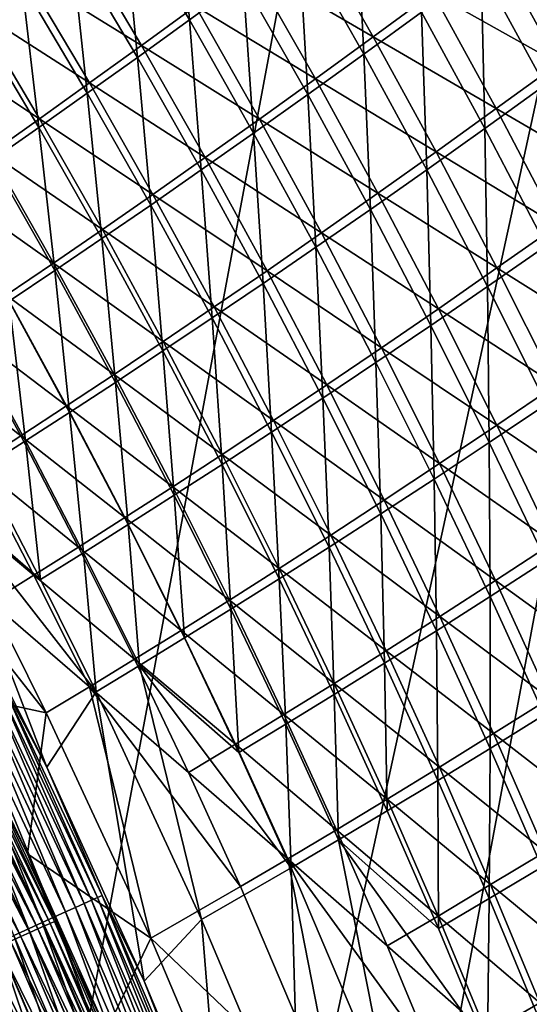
# Model space of a CAD drawing. Header units: metres. Extents: x -1 to 1402, y -1402 to 1.
# Tile 402 of 444: x 1229 to 1257, y -341 to -287. Entities that reach past the tile are written whole.
import ezdxf

# ---------------------------------------------------------------- set-up
doc = ezdxf.new("R2010")
doc.units = ezdxf.units.M

msp = doc.modelspace()

# ---------------------------------------------------------------- linework, layer by layer
at = {"layer": 'None0'}
for points in [[(1237.819336, -278.995941, -200.018143), (1238.529663, -287.330719, -227.972229), (1234.887207, -281.182037, -227.969025)], [(1238.529663, -287.330719, -227.972229), (1237.819336, -278.995941, -200.018143), (1241.483398, -285.179718, -200.021164)], [(1247.688843, -280.589996, -144.179916), (1248.109741, -289.217896, -172.092575), (1244.536011, -282.933563, -172.089645)], [(1247.688843, -280.589996, -144.179916), (1251.285522, -286.908936, -144.182495), (1248.109741, -289.217896, -172.092575)], [(1234.887207, -281.182037, -227.969025), (1235.67334, -289.388885, -255.940521), (1232.052124, -283.275177, -255.937256)], [(1234.887207, -281.182037, -227.969025), (1238.529663, -287.330719, -227.972229), (1235.67334, -289.388885, -255.940521)], [(1241.912109, -284.336975, -171.667236), (1248.634888, -288.254761, -143.747116), (1245.066895, -281.993011, -143.744049)], [(1245.066895, -281.993011, -143.744049), (1248.634888, -288.254761, -143.747116), (1251.915771, -285.845367, -115.848534)], [(1258.071167, -290.916046, -116.29966), (1254.564087, -284.499451, -116.297417), (1257.946045, -281.987244, -88.444565)], [(1229.454102, -284.736572, -255.551987), (1235.902832, -288.735718, -227.575439), (1232.290405, -282.642426, -227.571655)], [(1232.290405, -282.642426, -227.571655), (1235.902832, -288.735718, -227.575439), (1238.85791, -286.583801, -199.611725)], [(1232.052124, -283.275177, -255.937256), (1232.91333, -291.356506, -283.923462), (1229.312744, -285.277344, -283.920227)], [(1232.052124, -283.275177, -255.937256), (1235.67334, -289.388885, -255.940521), (1232.91333, -291.356506, -283.923462)], [(1244.536011, -282.933563, -172.089645), (1245.035156, -291.428864, -200.024384), (1241.483398, -285.179718, -200.021164)], [(1244.536011, -282.933563, -172.089645), (1248.109741, -289.217896, -172.092575), (1245.035156, -291.428864, -200.024384)], [(1258.805664, -289.724304, -87.984688), (1255.300293, -283.334076, -87.98288), (1251.915771, -285.845367, -115.848534)], [(1262.322754, -287.140106, -60.155003), (1255.300293, -283.334076, -87.98288), (1258.805664, -289.724304, -87.984688)], [(1245.457153, -290.564117, -171.670731), (1241.912109, -284.336975, -171.667236), (1238.85791, -286.583801, -199.611725)], [(1248.634888, -288.254761, -143.747116), (1241.912109, -284.336975, -171.667236), (1245.457153, -290.564117, -171.670731)], [(1254.768677, -293.291565, -144.185211), (1251.285522, -286.908936, -144.182495), (1254.564087, -284.499451, -116.297417)], [(1254.768677, -293.291565, -144.185211), (1254.564087, -284.499451, -116.297417), (1258.071167, -290.916046, -116.29966)], [(1233.04541, -290.794922, -255.555817), (1229.454102, -284.736572, -255.551987), (1226.713745, -286.739746, -283.546234)], [(1235.902832, -288.735718, -227.575439), (1229.454102, -284.736572, -255.551987), (1233.04541, -290.794922, -255.555817)], [(1230.248169, -293.235931, -311.917023), (1226.668213, -287.190521, -311.91394), (1229.312744, -285.277344, -283.920227)], [(1229.312744, -285.277344, -283.920227), (1232.91333, -291.356506, -283.923462), (1230.248169, -293.235931, -311.917023)], [(1242.060181, -293.544525, -227.975616), (1238.529663, -287.330719, -227.972229), (1241.483398, -285.179718, -200.021164)], [(1241.483398, -285.179718, -200.021164), (1245.035156, -291.428864, -200.024384), (1242.060181, -293.544525, -227.975616)], [(1248.634888, -288.254761, -143.747116), (1255.395386, -292.20282, -115.851189), (1251.915771, -285.845367, -115.848534)], [(1251.915771, -285.845367, -115.848534), (1255.395386, -292.20282, -115.851189), (1258.805664, -289.724304, -87.984688)], [(1235.902832, -288.735718, -227.575439), (1242.380981, -292.775818, -199.61554), (1238.85791, -286.583801, -199.611725)], [(1238.85791, -286.583801, -199.611725), (1242.380981, -292.775818, -199.61554), (1245.457153, -290.564117, -171.670731)], [(1224.068115, -288.653931, -311.551758), (1230.284302, -292.763611, -283.549988), (1226.713745, -286.739746, -283.546234)], [(1227.676636, -295.029449, -339.916931), (1226.668213, -287.190521, -311.91394), (1230.248169, -293.235931, -311.917023)], [(1226.713745, -286.739746, -283.546234), (1230.284302, -292.763611, -283.549988), (1233.04541, -290.794922, -255.555817)], [(1251.285522, -286.908936, -144.182495), (1251.57019, -295.565674, -172.095673), (1248.109741, -289.217896, -172.092575)], [(1254.768677, -293.291565, -144.185211), (1251.57019, -295.565674, -172.095673), (1251.285522, -286.908936, -144.182495)], [(1238.529663, -287.330719, -227.972229), (1239.183472, -295.567474, -255.944), (1235.67334, -289.388885, -255.940521)], [(1239.183472, -295.567474, -255.944), (1238.529663, -287.330719, -227.972229), (1242.060181, -293.544525, -227.975616)], [(1252.090576, -294.578217, -143.750336), (1248.634888, -288.254761, -143.747116), (1245.457153, -290.564117, -171.670731)], [(1255.395386, -292.20282, -115.851189), (1248.634888, -288.254761, -143.747116), (1252.090576, -294.578217, -143.750336)], [(1230.284302, -292.763611, -283.549988), (1224.068115, -288.653931, -311.551758), (1227.618164, -294.644012, -311.555298)], [(1239.404663, -294.892426, -227.579453), (1235.902832, -288.735718, -227.575439), (1233.04541, -290.794922, -255.555817)], [(1242.380981, -292.775818, -199.61554), (1235.902832, -288.735718, -227.575439), (1239.404663, -294.892426, -227.579453)], [(1235.67334, -289.388885, -255.940521), (1236.40332, -297.500336, -283.92688), (1232.91333, -291.356506, -283.923462)], [(1235.67334, -289.388885, -255.940521), (1239.183472, -295.567474, -255.944), (1236.40332, -297.500336, -283.92688)], [(1248.109741, -289.217896, -172.092575), (1248.474121, -297.741272, -200.027771), (1245.035156, -291.428864, -200.024384)], [(1248.109741, -289.217896, -172.092575), (1251.57019, -295.565674, -172.095673), (1248.474121, -297.741272, -200.027771)], [(1258.805664, -289.724304, -87.984688), (1255.395386, -292.20282, -115.851189), (1262.19751, -296.174133, -87.986572)], [(1230.284302, -292.763611, -283.549988), (1236.526733, -296.916443, -255.559875), (1233.04541, -290.794922, -255.555817)], [(1233.04541, -290.794922, -255.555817), (1236.526733, -296.916443, -255.559875), (1239.404663, -294.892426, -227.579453)], [(1242.380981, -292.775818, -199.61554), (1248.890137, -296.852722, -171.674408), (1245.457153, -290.564117, -171.670731)], [(1245.457153, -290.564117, -171.670731), (1248.890137, -296.852722, -171.674408), (1252.090576, -294.578217, -143.750336)], [(1258.137695, -299.735626, -144.188065), (1254.768677, -293.291565, -144.185211), (1258.071167, -290.916046, -116.29966)], [(1232.91333, -291.356506, -283.923462), (1233.718262, -299.345795, -311.920319), (1230.248169, -293.235931, -311.917023)], [(1232.91333, -291.356506, -283.923462), (1236.40332, -297.500336, -283.92688), (1233.718262, -299.345795, -311.920319)], [(1245.035156, -291.428864, -200.024384), (1245.478638, -299.82135, -227.979187), (1242.060181, -293.544525, -227.975616)], [(1245.035156, -291.428864, -200.024384), (1248.474121, -297.741272, -200.027771), (1245.478638, -299.82135, -227.979187)], [(1258.761963, -298.61969, -115.853958), (1255.395386, -292.20282, -115.851189), (1252.090576, -294.578217, -143.750336)], [(1262.19751, -296.174133, -87.986572), (1255.395386, -292.20282, -115.851189), (1258.761963, -298.61969, -115.853958)], [(1233.745605, -298.850403, -283.553955), (1230.284302, -292.763611, -283.549988), (1227.618164, -294.644012, -311.555298)], [(1236.526733, -296.916443, -255.559875), (1230.284302, -292.763611, -283.549988), (1233.745605, -298.850403, -283.553955)], [(1245.79248, -299.029083, -199.619568), (1242.380981, -292.775818, -199.61554), (1239.404663, -294.892426, -227.579453)], [(1248.890137, -296.852722, -171.674408), (1242.380981, -292.775818, -199.61554), (1245.79248, -299.029083, -199.619568)], [(1231.126587, -301.106506, -339.919952), (1227.676636, -295.029449, -339.916931), (1230.248169, -293.235931, -311.917023)], [(1230.248169, -293.235931, -311.917023), (1233.718262, -299.345795, -311.920319), (1231.126587, -301.106506, -339.919952)], [(1242.581909, -301.808868, -255.947647), (1239.183472, -295.567474, -255.944), (1242.060181, -293.544525, -227.975616)], [(1242.060181, -293.544525, -227.975616), (1245.478638, -299.82135, -227.979187), (1242.581909, -301.808868, -255.947647)], [(1254.916992, -301.97467, -172.098923), (1251.57019, -295.565674, -172.095673), (1254.768677, -293.291565, -144.185211)], [(1258.137695, -299.735626, -144.188065), (1254.916992, -301.97467, -172.098923), (1254.768677, -293.291565, -144.185211)], [(1225.045288, -296.438416, -339.569244), (1231.059326, -300.696838, -311.559021), (1227.618164, -294.644012, -311.555298)], [(1227.618164, -294.644012, -311.555298), (1231.059326, -300.696838, -311.559021), (1233.745605, -298.850403, -283.553955)], [(1248.890137, -296.852722, -171.674408), (1255.433472, -300.960907, -143.753723), (1252.090576, -294.578217, -143.750336)], [(1252.090576, -294.578217, -143.750336), (1255.433472, -300.960907, -143.753723), (1258.761963, -298.61969, -115.853958)], [(1228.626953, -302.785156, -367.921539), (1227.676636, -295.029449, -339.916931), (1231.126587, -301.106506, -339.919952)], [(1236.526733, -296.916443, -255.559875), (1242.795532, -301.110138, -227.583679), (1239.404663, -294.892426, -227.579453)], [(1239.404663, -294.892426, -227.579453), (1242.795532, -301.110138, -227.583679), (1245.79248, -299.029083, -199.619568)], [(1239.183472, -295.567474, -255.944), (1239.782227, -303.706787, -283.930481), (1236.40332, -297.500336, -283.92688)], [(1239.782227, -303.706787, -283.930481), (1239.183472, -295.567474, -255.944), (1242.581909, -301.808868, -255.947647)], [(1251.57019, -295.565674, -172.095673), (1251.799927, -304.114685, -200.031311), (1248.474121, -297.741272, -200.027771)], [(1251.57019, -295.565674, -172.095673), (1254.916992, -301.97467, -172.098923), (1251.799927, -304.114685, -200.031311)], [(1231.059326, -300.696838, -311.559021), (1225.045288, -296.438416, -339.569244), (1228.466431, -302.458405, -339.572601)], [(1239.897705, -303.098755, -255.564133), (1236.526733, -296.916443, -255.559875), (1233.745605, -298.850403, -283.553955)], [(1242.795532, -301.110138, -227.583679), (1236.526733, -296.916443, -255.559875), (1239.897705, -303.098755, -255.564133)], [(1252.210815, -303.200378, -171.678253), (1248.890137, -296.852722, -171.674408), (1245.79248, -299.029083, -199.619568)], [(1255.433472, -300.960907, -143.753723), (1248.890137, -296.852722, -171.674408), (1252.210815, -303.200378, -171.678253)], [(1236.40332, -297.500336, -283.92688), (1237.077637, -305.518158, -311.923767), (1233.718262, -299.345795, -311.920319)], [(1236.40332, -297.500336, -283.92688), (1239.782227, -303.706787, -283.930481), (1237.077637, -305.518158, -311.923767)], [(1248.474121, -297.741272, -200.027771), (1248.784302, -306.158997, -227.982941), (1245.478638, -299.82135, -227.979187)], [(1248.474121, -297.741272, -200.027771), (1251.799927, -304.114685, -200.031311), (1248.784302, -306.158997, -227.982941)], [(1231.059326, -300.696838, -311.559021), (1237.096802, -304.997772, -283.558105), (1233.745605, -298.850403, -283.553955)], [(1233.745605, -298.850403, -283.553955), (1237.096802, -304.997772, -283.558105), (1239.897705, -303.098755, -255.564133)], [(1245.79248, -299.029083, -199.619568), (1242.795532, -301.110138, -227.583679), (1249.092041, -305.341156, -199.623779)], [(1252.210815, -303.200378, -171.678253), (1245.79248, -299.029083, -199.619568), (1249.092041, -305.341156, -199.623779)], [(1255.433472, -300.960907, -143.753723), (1262.015259, -305.093536, -115.856857), (1258.761963, -298.61969, -115.853958)], [(1233.718262, -299.345795, -311.920319), (1234.466553, -307.245972, -339.923187), (1231.126587, -301.106506, -339.919952)], [(1233.718262, -299.345795, -311.920319), (1237.077637, -305.518158, -311.923767), (1234.466553, -307.245972, -339.923187)], [(1245.478638, -299.82135, -227.979187), (1245.868286, -308.110931, -255.951477), (1242.581909, -301.808868, -255.947647)], [(1245.478638, -299.82135, -227.979187), (1248.784302, -306.158997, -227.982941), (1245.868286, -308.110931, -255.951477)], [(1254.916992, -301.97467, -172.098923), (1258.137695, -299.735626, -144.188065), (1258.150391, -308.442566, -172.10231)], [(1234.391235, -306.81015, -311.562927), (1231.059326, -300.696838, -311.559021), (1228.466431, -302.458405, -339.572601)], [(1237.096802, -304.997772, -283.558105), (1231.059326, -300.696838, -311.559021), (1234.391235, -306.81015, -311.562927)], [(1231.947266, -308.89325, -367.924469), (1228.626953, -302.785156, -367.921539), (1231.126587, -301.106506, -339.919952)], [(1231.126587, -301.106506, -339.919952), (1234.466553, -307.245972, -339.923187), (1231.947266, -308.89325, -367.924469)], [(1246.075073, -307.386444, -227.588089), (1242.795532, -301.110138, -227.583679), (1239.897705, -303.098755, -255.564133)], [(1249.092041, -305.341156, -199.623779), (1242.795532, -301.110138, -227.583679), (1246.075073, -307.386444, -227.588089)], [(1258.663452, -307.400391, -143.757233), (1255.433472, -300.960907, -143.753723), (1252.210815, -303.200378, -171.678253)], [(1262.015259, -305.093536, -115.856857), (1255.433472, -300.960907, -143.753723), (1258.663452, -307.400391, -143.757233)], [(1243.049561, -309.973785, -283.934265), (1239.782227, -303.706787, -283.930481), (1242.581909, -301.808868, -255.947647)], [(1245.868286, -308.110931, -255.951477), (1243.049561, -309.973785, -283.934265), (1242.581909, -301.808868, -255.947647)], [(1251.799927, -304.114685, -200.031311), (1254.916992, -301.97467, -172.098923), (1255.012695, -310.546814, -200.035034)], [(1255.012695, -310.546814, -200.035034), (1254.916992, -301.97467, -172.098923), (1258.150391, -308.442566, -172.10231)], [(1231.778809, -308.538757, -339.576172), (1228.466431, -302.458405, -339.572601), (1225.964966, -304.137695, -367.592957)], [(1228.626953, -302.785156, -367.921539), (1229.517578, -310.463104, -395.924835), (1226.217773, -304.384491, -395.922241)], [(1234.391235, -306.81015, -311.562927), (1228.466431, -302.458405, -339.572601), (1231.778809, -308.538757, -339.576172)], [(1229.517578, -310.463104, -395.924835), (1228.626953, -302.785156, -367.921539), (1231.947266, -308.89325, -367.924469)], [(1237.096802, -304.997772, -283.558105), (1243.157715, -309.339478, -255.568588), (1239.897705, -303.098755, -255.564133)], [(1239.897705, -303.098755, -255.564133), (1243.157715, -309.339478, -255.568588), (1246.075073, -307.386444, -227.588089)], [(1255.418945, -309.604614, -171.682266), (1252.210815, -303.200378, -171.678253), (1249.092041, -305.341156, -199.623779)], [(1252.210815, -303.200378, -171.678253), (1255.418945, -309.604614, -171.682266), (1258.663452, -307.400391, -143.757233)], [(1239.782227, -303.706787, -283.930481), (1240.326172, -311.750946, -311.927368), (1237.077637, -305.518158, -311.923767)], [(1239.782227, -303.706787, -283.930481), (1243.049561, -309.973785, -283.934265), (1240.326172, -311.750946, -311.927368)], [(1229.257568, -310.186615, -367.596008), (1225.964966, -304.137695, -367.592957), (1223.553223, -305.737457, -395.618835)], [(1231.778809, -308.538757, -339.576172), (1225.964966, -304.137695, -367.592957), (1229.257568, -310.186615, -367.596008)], [(1226.217773, -304.384491, -395.922241), (1229.517578, -310.463104, -395.924835), (1227.175293, -311.958954, -423.927399)], [(1248.784302, -306.158997, -227.982941), (1251.799927, -304.114685, -200.031311), (1251.977539, -312.555176, -227.986877)], [(1251.977539, -312.555176, -227.986877), (1251.799927, -304.114685, -200.031311), (1255.012695, -310.546814, -200.035034)], [(1240.337891, -311.203461, -283.562469), (1237.096802, -304.997772, -283.558105), (1234.391235, -306.81015, -311.562927)], [(1243.157715, -309.339478, -255.568588), (1237.096802, -304.997772, -283.558105), (1240.337891, -311.203461, -283.562469)], [(1237.077637, -305.518158, -311.923767), (1237.696289, -313.445801, -339.926544), (1234.466553, -307.245972, -339.923187)], [(1237.077637, -305.518158, -311.923767), (1240.326172, -311.750946, -311.927368), (1237.696289, -313.445801, -339.926544)], [(1252.279663, -311.709625, -199.628159), (1249.092041, -305.341156, -199.623779), (1246.075073, -307.386444, -227.588089)], [(1255.418945, -309.604614, -171.682266), (1249.092041, -305.341156, -199.623779), (1252.279663, -311.709625, -199.628159)], [(1229.257568, -310.186615, -367.596008), (1223.553223, -305.737457, -395.618835), (1226.825317, -311.756714, -395.621246)], [(1245.868286, -308.110931, -255.951477), (1248.784302, -306.158997, -227.982941), (1249.042603, -314.471344, -255.95549)], [(1249.042603, -314.471344, -255.95549), (1248.784302, -306.158997, -227.982941), (1251.977539, -312.555176, -227.986877)], [(1237.613403, -312.981598, -311.567047), (1234.391235, -306.81015, -311.562927), (1231.778809, -308.538757, -339.576172)], [(1234.466553, -307.245972, -339.923187), (1235.157593, -315.061707, -367.927521), (1231.947266, -308.89325, -367.924469)], [(1240.337891, -311.203461, -283.562469), (1234.391235, -306.81015, -311.562927), (1237.613403, -312.981598, -311.567047)], [(1234.466553, -307.245972, -339.923187), (1237.696289, -313.445801, -339.926544), (1235.157593, -315.061707, -367.927521)], [(1243.157715, -309.339478, -255.568588), (1249.243042, -313.718994, -227.592682), (1246.075073, -307.386444, -227.588089)], [(1246.075073, -307.386444, -227.588089), (1249.243042, -313.718994, -227.592682), (1252.279663, -311.709625, -199.628159)], [(1255.418945, -309.604614, -171.682266), (1261.780518, -313.894196, -143.760895), (1258.663452, -307.400391, -143.757233)], [(1243.049561, -309.973785, -283.934265), (1245.868286, -308.110931, -255.951477), (1246.205566, -316.299011, -283.938232)], [(1246.205566, -316.299011, -283.938232), (1245.868286, -308.110931, -255.951477), (1249.042603, -314.471344, -255.95549)], [(1234.981934, -314.677216, -339.579895), (1231.778809, -308.538757, -339.576172), (1229.257568, -310.186615, -367.596008)], [(1237.613403, -312.981598, -311.567047), (1231.778809, -308.538757, -339.576172), (1234.981934, -314.677216, -339.579895)], [(1255.012695, -310.546814, -200.035034), (1258.150391, -308.442566, -172.10231), (1258.112793, -317.035278, -200.03891)], [(1232.70813, -316.602173, -395.927521), (1229.517578, -310.463104, -395.924835), (1231.947266, -308.89325, -367.924469)], [(1231.947266, -308.89325, -367.924469), (1235.157593, -315.061707, -367.927521), (1232.70813, -316.602173, -395.927521)], [(1246.306763, -315.636261, -255.573242), (1243.157715, -309.339478, -255.568588), (1240.337891, -311.203461, -283.562469)], [(1249.243042, -313.718994, -227.592682), (1243.157715, -309.339478, -255.568588), (1246.306763, -315.636261, -255.573242)], [(1258.514526, -316.063019, -171.686432), (1255.418945, -309.604614, -171.682266), (1252.279663, -311.709625, -199.628159)], [(1261.780518, -313.894196, -143.760895), (1255.418945, -309.604614, -171.682266), (1258.514526, -316.063019, -171.686432)], [(1232.441406, -316.29361, -367.599182), (1229.257568, -310.186615, -367.596008), (1226.825317, -311.756714, -395.621246)], [(1229.517578, -310.463104, -395.924835), (1230.345093, -318.070923, -423.929626), (1227.175293, -311.958954, -423.927399)], [(1234.981934, -314.677216, -339.579895), (1229.257568, -310.186615, -367.596008), (1232.441406, -316.29361, -367.599182)], [(1229.517578, -310.463104, -395.924835), (1232.70813, -316.602173, -395.927521), (1230.345093, -318.070923, -423.929626)], [(1240.326172, -311.750946, -311.927368), (1243.049561, -309.973785, -283.934265), (1243.463989, -318.04187, -311.931183)], [(1243.463989, -318.04187, -311.931183), (1243.049561, -309.973785, -283.934265), (1246.205566, -316.299011, -283.938232)], [(1255.058594, -319.007568, -227.990967), (1251.977539, -312.555176, -227.986877), (1255.012695, -310.546814, -200.035034)], [(1255.012695, -310.546814, -200.035034), (1258.112793, -317.035278, -200.03891), (1255.058594, -319.007568, -227.990967)], [(1243.468384, -317.465057, -283.567017), (1240.337891, -311.203461, -283.562469), (1237.613403, -312.981598, -311.567047)], [(1246.306763, -315.636261, -255.573242), (1240.337891, -311.203461, -283.562469), (1243.468384, -317.465057, -283.567017)], [(1229.989258, -317.834167, -395.623749), (1226.825317, -311.756714, -395.621246), (1224.480103, -313.252014, -423.648132)], [(1227.175293, -311.958954, -423.927399), (1230.345093, -318.070923, -423.929626), (1224.917847, -313.384277, -451.936829)], [(1232.441406, -316.29361, -367.599182), (1226.825317, -311.756714, -395.621246), (1229.989258, -317.834167, -395.623749)], [(1237.696289, -313.445801, -339.926544), (1240.326172, -311.750946, -311.927368), (1240.815674, -319.703735, -339.930084)], [(1240.815674, -319.703735, -339.930084), (1240.326172, -311.750946, -311.927368), (1243.463989, -318.04187, -311.931183)], [(1249.243042, -313.718994, -227.592682), (1255.355103, -318.13208, -199.632721), (1252.279663, -311.709625, -199.628159)], [(1252.279663, -311.709625, -199.628159), (1255.355103, -318.13208, -199.632721), (1258.514526, -316.063019, -171.686432)], [(1249.042603, -314.471344, -255.95549), (1251.977539, -312.555176, -227.986877), (1252.105225, -320.887848, -255.959671)], [(1252.105225, -320.887848, -255.959671), (1251.977539, -312.555176, -227.986877), (1255.058594, -319.007568, -227.990967)], [(1240.725586, -319.208893, -311.57135), (1237.613403, -312.981598, -311.567047), (1234.981934, -314.677216, -339.579895)], [(1243.468384, -317.465057, -283.567017), (1237.613403, -312.981598, -311.567047), (1240.725586, -319.208893, -311.57135)], [(1230.691284, -328.377777, -468.941071), (1223.604248, -314.242706, -468.917175), (1224.917847, -313.384277, -451.936829)], [(1229.989258, -317.834167, -395.623749), (1224.480103, -313.252014, -423.648132), (1227.623413, -319.302155, -423.649811)], [(1224.917847, -313.384277, -451.936829), (1230.345093, -318.070923, -423.929626), (1233.406128, -324.241272, -423.931946)], [(1233.406128, -324.241272, -423.931946), (1230.691284, -328.377777, -468.941071), (1224.917847, -313.384277, -451.936829)], [(1235.157593, -315.061707, -367.927521), (1237.696289, -313.445801, -339.926544), (1238.258301, -321.28833, -367.930725)], [(1238.258301, -321.28833, -367.930725), (1237.696289, -313.445801, -339.926544), (1240.815674, -319.703735, -339.930084)], [(1252.299316, -320.105377, -227.597473), (1249.243042, -313.718994, -227.592682), (1246.306763, -315.636261, -255.573242)], [(1255.355103, -318.13208, -199.632721), (1249.243042, -313.718994, -227.592682), (1252.299316, -320.105377, -227.597473)], [(1223.604248, -314.242706, -468.917175), (1230.691284, -328.377777, -468.941071), (1228.081055, -323.459381, -470.661255)], [(1222.220337, -314.675293, -451.670197), (1225.377319, -324.271973, -468.659485), (1230.658691, -325.408417, -423.651611)], [(1230.658691, -325.408417, -423.651611), (1227.623413, -319.302155, -423.649811), (1222.220337, -314.675293, -451.670197)], [(1238.075806, -320.87149, -339.583771), (1234.981934, -314.677216, -339.579895), (1232.441406, -316.29361, -367.599182)], [(1240.725586, -319.208893, -311.57135), (1234.981934, -314.677216, -339.579895), (1238.075806, -320.87149, -339.583771)], [(1249.250244, -322.680176, -283.942352), (1246.205566, -316.299011, -283.938232), (1249.042603, -314.471344, -255.95549)], [(1249.042603, -314.471344, -255.95549), (1252.105225, -320.887848, -255.959671), (1249.250244, -322.680176, -283.942352)], [(1232.70813, -316.602173, -395.927521), (1235.157593, -315.061707, -367.927521), (1235.789429, -322.799469, -395.930359)], [(1235.789429, -322.799469, -395.930359), (1235.157593, -315.061707, -367.927521), (1238.258301, -321.28833, -367.930725)], [(1249.344604, -321.986786, -255.578064), (1246.306763, -315.636261, -255.573242), (1243.468384, -317.465057, -283.567017)], [(1252.299316, -320.105377, -227.597473), (1246.306763, -315.636261, -255.573242), (1249.344604, -321.986786, -255.578064)], [(1235.516479, -322.456482, -367.602539), (1232.441406, -316.29361, -367.599182), (1229.989258, -317.834167, -395.623749)], [(1238.075806, -320.87149, -339.583771), (1232.441406, -316.29361, -367.599182), (1235.516479, -322.456482, -367.602539)], [(1243.463989, -318.04187, -311.931183), (1246.205566, -316.299011, -283.938232), (1246.490967, -324.388733, -311.93512)], [(1246.490967, -324.388733, -311.93512), (1246.205566, -316.299011, -283.938232), (1249.250244, -322.680176, -283.942352)], [(1255.355103, -318.13208, -199.632721), (1261.497437, -322.573151, -171.690735), (1258.514526, -316.063019, -171.686432)], [(1230.345093, -318.070923, -423.929626), (1232.70813, -316.602173, -395.927521), (1233.406128, -324.241272, -423.931946)], [(1233.406128, -324.241272, -423.931946), (1232.70813, -316.602173, -395.927521), (1235.789429, -322.799469, -395.930359)], [(1246.488403, -323.780243, -283.571716), (1243.468384, -317.465057, -283.567017), (1240.725586, -319.208893, -311.57135)], [(1249.344604, -321.986786, -255.578064), (1243.468384, -317.465057, -283.567017), (1246.488403, -323.780243, -283.571716)], [(1258.112793, -317.035278, -200.03891), (1258.027466, -325.513794, -227.995209), (1255.058594, -319.007568, -227.990967)], [(1233.044922, -323.96759, -395.626373), (1229.989258, -317.834167, -395.623749), (1227.623413, -319.302155, -423.649811)], [(1235.516479, -322.456482, -367.602539), (1229.989258, -317.834167, -395.623749), (1233.044922, -323.96759, -395.626373)], [(1243.824829, -326.017548, -339.933777), (1240.815674, -319.703735, -339.930084), (1243.463989, -318.04187, -311.931183)], [(1243.463989, -318.04187, -311.931183), (1246.490967, -324.388733, -311.93512), (1243.824829, -326.017548, -339.933777)], [(1258.318237, -324.60614, -199.637436), (1255.355103, -318.13208, -199.632721), (1252.299316, -320.105377, -227.597473)], [(1261.497437, -322.573151, -171.690735), (1255.355103, -318.13208, -199.632721), (1258.318237, -324.60614, -199.637436)], [(1255.056274, -327.358063, -255.964005), (1252.105225, -320.887848, -255.959671), (1255.058594, -319.007568, -227.990967)], [(1255.058594, -319.007568, -227.990967), (1258.027466, -325.513794, -227.995209), (1255.056274, -327.358063, -255.964005)], [(1233.044922, -323.96759, -395.626373), (1227.623413, -319.302155, -423.649811), (1230.658691, -325.408417, -423.651611)], [(1243.727783, -325.489746, -311.575806), (1240.725586, -319.208893, -311.57135), (1238.075806, -320.87149, -339.583771)], [(1246.488403, -323.780243, -283.571716), (1240.725586, -319.208893, -311.57135), (1243.727783, -325.489746, -311.575806)], [(1240.815674, -319.703735, -339.930084), (1241.249268, -327.570831, -367.934082), (1238.258301, -321.28833, -367.930725)], [(1241.249268, -327.570831, -367.934082), (1240.815674, -319.703735, -339.930084), (1243.824829, -326.017548, -339.933777)], [(1255.243896, -326.543182, -227.602417), (1252.299316, -320.105377, -227.597473), (1249.344604, -321.986786, -255.578064)], [(1258.318237, -324.60614, -199.637436), (1252.299316, -320.105377, -227.597473), (1255.243896, -326.543182, -227.602417)], [(1241.060059, -327.119293, -339.58783), (1238.075806, -320.87149, -339.583771), (1235.516479, -322.456482, -367.602539)], [(1241.249268, -327.570831, -367.934082), (1235.789429, -322.799469, -395.930359), (1238.258301, -321.28833, -367.930725)], [(1243.727783, -325.489746, -311.575806), (1238.075806, -320.87149, -339.583771), (1241.060059, -327.119293, -339.58783)], [(1252.105225, -320.887848, -255.959671), (1252.18396, -329.115021, -283.946655), (1249.250244, -322.680176, -283.942352)], [(1252.18396, -329.115021, -283.946655), (1252.105225, -320.887848, -255.959671), (1255.056274, -327.358063, -255.964005)], [(1252.27124, -328.388611, -255.583069), (1249.344604, -321.986786, -255.578064), (1246.488403, -323.780243, -283.571716)], [(1255.243896, -326.543182, -227.602417), (1249.344604, -321.986786, -255.578064), (1252.27124, -328.388611, -255.583069)], [(1238.482544, -328.672882, -367.606018), (1235.516479, -322.456482, -367.602539), (1233.044922, -323.96759, -395.626373)], [(1239.202148, -336.74823, -423.93689), (1233.406128, -324.241272, -423.931946), (1235.789429, -322.799469, -395.930359)], [(1241.060059, -327.119293, -339.58783), (1235.516479, -322.456482, -367.602539), (1238.482544, -328.672882, -367.606018)], [(1239.202148, -336.74823, -423.93689), (1235.789429, -322.799469, -395.930359), (1244.130737, -333.906982, -367.937561)], [(1235.789429, -322.799469, -395.930359), (1241.249268, -327.570831, -367.934082), (1244.130737, -333.906982, -367.937561)], [(1249.407471, -330.789154, -311.93924), (1246.490967, -324.388733, -311.93512), (1249.250244, -322.680176, -283.942352)], [(1249.250244, -322.680176, -283.942352), (1252.18396, -329.115021, -283.946655), (1249.407471, -330.789154, -311.93924)], [(1233.471069, -335.546783, -472.411041), (1227.829346, -323.583832, -472.392212), (1228.081055, -323.459381, -470.661255)], [(1228.081055, -323.459381, -470.661255), (1230.691284, -328.377777, -468.941071), (1233.727539, -335.430725, -470.680878)], [(1228.081055, -323.459381, -470.661255), (1233.727539, -335.430725, -470.680878), (1233.471069, -335.546783, -472.411041)], [(1227.111572, -323.938782, -475.81424), (1232.267944, -336.091064, -477.513092), (1226.647339, -324.168304, -477.496704)], [(1227.111572, -323.938782, -475.81424), (1227.505859, -323.743774, -474.111328), (1232.740234, -335.87738, -475.831451)], [(1227.111572, -323.938782, -475.81424), (1232.740234, -335.87738, -475.831451), (1232.267944, -336.091064, -477.513092)], [(1233.141602, -335.695801, -474.129364), (1227.505859, -323.743774, -474.111328), (1227.829346, -323.583832, -472.392212)], [(1227.505859, -323.743774, -474.111328), (1233.141602, -335.695801, -474.129364), (1232.740234, -335.87738, -475.831451)], [(1233.141602, -335.695801, -474.129364), (1227.829346, -323.583832, -472.392212), (1233.471069, -335.546783, -472.411041)], [(1236.405151, -337.780334, -423.655457), (1233.044922, -323.96759, -395.626373), (1230.658691, -325.408417, -423.651611)], [(1241.339478, -334.940613, -367.60965), (1238.482544, -328.672882, -367.606018), (1233.044922, -323.96759, -395.626373)], [(1241.339478, -334.940613, -367.60965), (1233.044922, -323.96759, -395.626373), (1236.405151, -337.780334, -423.655457)], [(1249.397583, -330.146698, -283.57663), (1246.488403, -323.780243, -283.571716), (1243.727783, -325.489746, -311.575806)], [(1252.27124, -328.388611, -255.583069), (1246.488403, -323.780243, -283.571716), (1249.397583, -330.146698, -283.57663)], [(1225.377319, -324.271973, -468.659485), (1229.627686, -333.141022, -468.673492), (1230.658691, -325.408417, -423.651611)], [(1229.627686, -333.141022, -468.673492), (1225.377319, -324.271973, -468.659485), (1225.508179, -324.9617, -470.252228)], [(1231.114258, -336.612946, -480.797577), (1225.513184, -324.729126, -480.782959), (1226.114136, -324.431915, -479.154388)], [(1226.647339, -324.168304, -477.496704), (1231.725586, -336.336395, -479.169891), (1226.114136, -324.431915, -479.154388)], [(1226.114136, -324.431915, -479.154388), (1231.725586, -336.336395, -479.169891), (1231.114258, -336.612946, -480.797577)], [(1226.647339, -324.168304, -477.496704), (1232.267944, -336.091064, -477.513092), (1231.725586, -336.336395, -479.169891)], [(1236.051758, -340.149139, -468.961151), (1230.691284, -328.377777, -468.941071), (1233.406128, -324.241272, -423.931946)], [(1239.202148, -336.74823, -423.93689), (1236.051758, -340.149139, -468.961151), (1233.406128, -324.241272, -423.931946)], [(1246.490967, -324.388733, -311.93512), (1246.723999, -332.384979, -339.937592), (1243.824829, -326.017548, -339.933777)], [(1246.490967, -324.388733, -311.93512), (1249.407471, -330.789154, -311.93924), (1246.723999, -332.384979, -339.937592)], [(1229.688843, -337.257843, -483.948669), (1224.111206, -325.422363, -483.935822), (1224.845093, -325.059479, -482.378143)], [(1230.434937, -336.920288, -482.391876), (1224.845093, -325.059479, -482.378143), (1225.513184, -324.729126, -480.782959)], [(1229.688843, -337.257843, -483.948669), (1224.845093, -325.059479, -482.378143), (1230.434937, -336.920288, -482.391876)], [(1230.876221, -336.967468, -471.864014), (1225.276245, -325.076233, -471.846832), (1224.978149, -325.223419, -473.430511)], [(1231.112549, -336.860687, -470.270142), (1225.508179, -324.9617, -470.252228), (1225.276245, -325.076233, -471.846832)], [(1231.112549, -336.860687, -470.270142), (1225.276245, -325.076233, -471.846832), (1230.876221, -336.967468, -471.864014)], [(1231.112549, -336.860687, -470.270142), (1229.627686, -333.141022, -468.673492), (1225.508179, -324.9617, -470.252228)], [(1230.434937, -336.920288, -482.391876), (1225.513184, -324.729126, -480.782959), (1231.114258, -336.612946, -480.797577)], [(1261.169312, -331.129395, -199.642303), (1258.318237, -324.60614, -199.637436), (1255.243896, -326.543182, -227.602417)], [(1229.767578, -337.468323, -476.564117), (1224.18689, -325.614136, -476.549225), (1223.695679, -325.85675, -478.076324)], [(1228.877686, -337.624786, -485.464874), (1224.111206, -325.422363, -483.935822), (1229.688843, -337.257843, -483.948669)], [(1230.202759, -337.271698, -475.014984), (1224.614746, -325.402893, -474.999298), (1224.18689, -325.614136, -476.549225)], [(1230.202759, -337.271698, -475.014984), (1224.18689, -325.614136, -476.549225), (1229.767578, -337.468323, -476.564117)], [(1230.572632, -337.104584, -473.44696), (1224.978149, -325.223419, -473.430511), (1224.614746, -325.402893, -474.999298)], [(1230.572632, -337.104584, -473.44696), (1224.614746, -325.402893, -474.999298), (1230.202759, -337.271698, -475.014984)], [(1230.876221, -336.967468, -471.864014), (1224.978149, -325.223419, -473.430511), (1230.572632, -337.104584, -473.44696)], [(1230.658691, -325.408417, -423.651611), (1229.627686, -333.141022, -468.673492), (1236.405151, -337.780334, -423.655457)], [(1246.619751, -331.821808, -311.580444), (1243.727783, -325.489746, -311.575806), (1241.060059, -327.119293, -339.58783)], [(1249.397583, -330.146698, -283.57663), (1243.727783, -325.489746, -311.575806), (1246.619751, -331.821808, -311.580444)], [(1258.027466, -325.513794, -227.995209), (1257.895996, -333.8797, -255.968506), (1255.056274, -327.358063, -255.964005)], [(1229.267822, -337.694092, -478.090424), (1223.695679, -325.85675, -478.076324), (1223.141724, -326.13031, -479.576569)], [(1229.267822, -337.694092, -478.090424), (1223.141724, -326.13031, -479.576569), (1228.704468, -337.948578, -479.589874)], [(1229.767578, -337.468323, -476.564117), (1223.695679, -325.85675, -478.076324), (1229.267822, -337.694092, -478.090424)], [(1244.130737, -333.906982, -367.937561), (1241.249268, -327.570831, -367.934082), (1243.824829, -326.017548, -339.933777)], [(1243.824829, -326.017548, -339.933777), (1246.723999, -332.384979, -339.937592), (1244.130737, -333.906982, -367.937561)], [(1258.07666, -333.030121, -227.607529), (1255.243896, -326.543182, -227.602417), (1252.27124, -328.388611, -255.583069)], [(1261.169312, -331.129395, -199.642303), (1255.243896, -326.543182, -227.602417), (1258.07666, -333.030121, -227.607529)], [(1243.934814, -333.418304, -339.592041), (1241.060059, -327.119293, -339.58783), (1238.482544, -328.672882, -367.606018)], [(1246.619751, -331.821808, -311.580444), (1241.060059, -327.119293, -339.58783), (1243.934814, -333.418304, -339.592041)], [(1255.006714, -335.601196, -283.95108), (1252.18396, -329.115021, -283.946655), (1255.056274, -327.358063, -255.964005)], [(1255.056274, -327.358063, -255.964005), (1257.895996, -333.8797, -255.968506), (1255.006714, -335.601196, -283.95108)], [(1230.691284, -328.377777, -468.941071), (1236.051758, -340.149139, -468.961151), (1233.727539, -335.430725, -470.680878)], [(1243.934814, -333.418304, -339.592041), (1238.482544, -328.672882, -367.606018), (1241.339478, -334.940613, -367.60965)], [(1255.08667, -334.839447, -255.588242), (1252.27124, -328.388611, -255.583069), (1249.397583, -330.146698, -283.57663)], [(1258.07666, -333.030121, -227.607529), (1252.27124, -328.388611, -255.583069), (1255.08667, -334.839447, -255.588242)], [(1252.18396, -329.115021, -283.946655), (1252.213623, -337.240906, -311.943481), (1249.407471, -330.789154, -311.93924)], [(1252.213623, -337.240906, -311.943481), (1252.18396, -329.115021, -283.946655), (1255.006714, -335.601196, -283.95108)], [(1252.196045, -336.562103, -283.581665), (1249.397583, -330.146698, -283.57663), (1246.619751, -331.821808, -311.580444)], [(1255.08667, -334.839447, -255.588242), (1249.397583, -330.146698, -283.57663), (1252.196045, -336.562103, -283.581665)], [(1249.407471, -330.789154, -311.93924), (1252.213623, -337.240906, -311.943481), (1246.723999, -332.384979, -339.937592)], [(1249.401489, -338.202789, -311.585205), (1246.619751, -331.821808, -311.580444), (1243.934814, -333.418304, -339.592041)], [(1252.196045, -336.562103, -283.581665), (1246.619751, -331.821808, -311.580444), (1249.401489, -338.202789, -311.585205)], [(1244.130737, -333.906982, -367.937561), (1246.723999, -332.384979, -339.937592), (1249.565674, -346.731201, -367.944855)], [(1249.565674, -346.731201, -367.944855), (1246.723999, -332.384979, -339.937592), (1254.909424, -343.741699, -311.947876)], [(1246.723999, -332.384979, -339.937592), (1252.213623, -337.240906, -311.943481), (1254.909424, -343.741699, -311.947876)], [(1229.627686, -333.141022, -468.673492), (1233.969604, -342.858643, -468.688812), (1236.405151, -337.780334, -423.655457)], [(1233.969604, -342.858643, -468.688812), (1229.627686, -333.141022, -468.673492), (1231.112549, -336.860687, -470.270142)], [(1260.797852, -339.563812, -227.612778), (1258.07666, -333.030121, -227.607529), (1255.08667, -334.839447, -255.588242)], [(1246.725708, -347.620911, -367.617249), (1243.934814, -333.418304, -339.592041), (1241.339478, -334.940613, -367.60965)], [(1249.401489, -338.202789, -311.585205), (1243.934814, -333.418304, -339.592041), (1252.07312, -344.630463, -311.590149)], [(1243.934814, -333.418304, -339.592041), (1246.725708, -347.620911, -367.617249), (1252.07312, -344.630463, -311.590149)], [(1239.202148, -336.74823, -423.93689), (1244.130737, -333.906982, -367.937561), (1244.564209, -349.461853, -423.942169)], [(1244.564209, -349.461853, -423.942169), (1244.130737, -333.906982, -367.937561), (1249.565674, -346.731201, -367.944855)], [(1257.895996, -333.8797, -255.968506), (1257.718872, -342.136414, -283.955688), (1255.006714, -335.601196, -283.95108)], [(1257.790894, -341.337036, -255.593552), (1255.08667, -334.839447, -255.588242), (1252.196045, -336.562103, -283.581665)], [(1257.790894, -341.337036, -255.593552), (1260.797852, -339.563812, -227.612778), (1255.08667, -334.839447, -255.588242)], [(1246.725708, -347.620911, -367.617249), (1241.339478, -334.940613, -367.60965), (1236.405151, -337.780334, -423.655457)], [(1232.740234, -335.87738, -475.831451), (1237.47937, -348.197174, -477.529572), (1232.267944, -336.091064, -477.513092)], [(1232.740234, -335.87738, -475.831451), (1233.141602, -335.695801, -474.129364), (1237.959229, -347.99939, -475.848816)], [(1232.740234, -335.87738, -475.831451), (1237.959229, -347.99939, -475.848816), (1237.47937, -348.197174, -477.529572)], [(1238.367065, -347.831268, -474.147552), (1233.141602, -335.695801, -474.129364), (1233.471069, -335.546783, -472.411041)], [(1237.959229, -347.99939, -475.848816), (1233.141602, -335.695801, -474.129364), (1238.367065, -347.831268, -474.147552)], [(1233.727539, -335.430725, -470.680878), (1238.701904, -347.693207, -472.430084), (1233.471069, -335.546783, -472.411041)], [(1233.471069, -335.546783, -472.411041), (1238.701904, -347.693207, -472.430084), (1238.367065, -347.831268, -474.147552)], [(1233.727539, -335.430725, -470.680878), (1236.051758, -340.149139, -468.961151), (1238.962891, -347.585632, -470.700714)], [(1238.701904, -347.693207, -472.430084), (1233.727539, -335.430725, -470.680878), (1238.962891, -347.585632, -470.700714)], [(1254.909424, -343.741699, -311.947876), (1252.213623, -337.240906, -311.943481), (1255.006714, -335.601196, -283.95108)], [(1255.006714, -335.601196, -283.95108), (1257.718872, -342.136414, -283.955688), (1254.909424, -343.741699, -311.947876)], [(1231.725586, -336.336395, -479.169891), (1236.307983, -348.680084, -480.812256), (1231.114258, -336.612946, -480.797577)], [(1232.267944, -336.091064, -477.513092), (1236.928589, -348.424225, -479.185486), (1231.725586, -336.336395, -479.169891)], [(1231.725586, -336.336395, -479.169891), (1236.928589, -348.424225, -479.185486), (1236.307983, -348.680084, -480.812256)], [(1232.267944, -336.091064, -477.513092), (1237.47937, -348.197174, -477.529572), (1236.928589, -348.424225, -479.185486)], [(1234.860962, -349.276611, -483.961517), (1229.688843, -337.257843, -483.948669), (1230.434937, -336.920288, -482.391876)], [(1235.618286, -348.964386, -482.40564), (1230.434937, -336.920288, -482.391876), (1231.114258, -336.612946, -480.797577)], [(1234.860962, -349.276611, -483.961517), (1230.434937, -336.920288, -482.391876), (1235.618286, -348.964386, -482.40564)], [(1236.067749, -349.041626, -471.881378), (1230.876221, -336.967468, -471.864014), (1230.572632, -337.104584, -473.44696)], [(1236.308228, -348.942657, -470.288208), (1231.112549, -336.860687, -470.270142), (1230.876221, -336.967468, -471.864014)], [(1236.308228, -348.942657, -470.288208), (1230.876221, -336.967468, -471.864014), (1236.067749, -349.041626, -471.881378)], [(1236.308228, -348.942657, -470.288208), (1233.969604, -342.858643, -468.688812), (1231.112549, -336.860687, -470.270142)], [(1231.114258, -336.612946, -480.797577), (1236.307983, -348.680084, -480.812256), (1235.618286, -348.964386, -482.40564)], [(1240.288696, -350.262207, -468.978302), (1236.051758, -340.149139, -468.961151), (1239.202148, -336.74823, -423.93689)], [(1244.564209, -349.461853, -423.942169), (1240.288696, -350.262207, -468.978302), (1239.202148, -336.74823, -423.93689)], [(1254.883911, -343.0242, -283.586884), (1252.196045, -336.562103, -283.581665), (1249.401489, -338.202789, -311.585205)], [(1257.790894, -341.337036, -255.593552), (1252.196045, -336.562103, -283.581665), (1254.883911, -343.0242, -283.586884)], [(1234.03772, -349.615967, -485.476837), (1228.877686, -337.624786, -485.464874), (1229.688843, -337.257843, -483.948669)], [(1234.941162, -349.50531, -476.579132), (1229.767578, -337.468323, -476.564117), (1229.267822, -337.694092, -478.090424)], [(1234.03772, -349.615967, -485.476837), (1229.688843, -337.257843, -483.948669), (1234.860962, -349.276611, -483.961517)], [(1235.383301, -349.323334, -475.030792), (1230.202759, -337.271698, -475.014984), (1229.767578, -337.468323, -476.564117)], [(1235.383301, -349.323334, -475.030792), (1229.767578, -337.468323, -476.564117), (1234.941162, -349.50531, -476.579132)], [(1235.759155, -349.16864, -473.463562), (1230.572632, -337.104584, -473.44696), (1230.202759, -337.271698, -475.014984)], [(1235.759155, -349.16864, -473.463562), (1230.202759, -337.271698, -475.014984), (1235.383301, -349.323334, -475.030792)], [(1235.759155, -349.16864, -473.463562), (1236.067749, -349.041626, -471.881378), (1230.572632, -337.104584, -473.44696)], [(1232.202393, -350.372589, -488.374451), (1227.069092, -338.443024, -488.364258), (1228.003784, -338.020172, -486.937683)], [(1233.150879, -349.981598, -486.948761), (1228.003784, -338.020172, -486.937683), (1228.877686, -337.624786, -485.464874)], [(1232.202393, -350.372589, -488.374451), (1228.003784, -338.020172, -486.937683), (1233.150879, -349.981598, -486.948761)], [(1233.861694, -349.949646, -479.60321), (1228.704468, -337.948578, -479.589874), (1228.078369, -338.231415, -481.058502)], [(1234.433716, -349.714203, -478.104584), (1229.267822, -337.694092, -478.090424), (1228.704468, -337.948578, -479.589874)], [(1234.433716, -349.714203, -478.104584), (1228.704468, -337.948578, -479.589874), (1233.861694, -349.949646, -479.60321)], [(1233.150879, -349.981598, -486.948761), (1228.877686, -337.624786, -485.464874), (1234.03772, -349.615967, -485.476837)], [(1234.941162, -349.50531, -476.579132), (1229.267822, -337.694092, -478.090424), (1234.433716, -349.714203, -478.104584)], [(1236.405151, -337.780334, -423.655457), (1233.969604, -342.858643, -468.688812), (1241.718506, -350.349823, -423.659607)], [(1236.405151, -337.780334, -423.655457), (1241.718506, -350.349823, -423.659607), (1246.725708, -347.620911, -367.617249)], [(1231.194458, -350.788116, -489.751068), (1226.075806, -338.892395, -489.74176), (1227.069092, -338.443024, -488.364258)], [(1232.52832, -350.498535, -482.504303), (1227.390747, -338.542053, -482.492615), (1226.643311, -338.879761, -483.889313)], [(1231.194458, -350.788116, -489.751068), (1227.069092, -338.443024, -488.364258), (1232.202393, -350.372589, -488.374451)], [(1233.226196, -350.211243, -481.071045), (1228.078369, -338.231415, -481.058502), (1227.390747, -338.542053, -482.492615)], [(1233.226196, -350.211243, -481.071045), (1227.390747, -338.542053, -482.492615), (1232.52832, -350.498535, -482.504303)], [(1233.861694, -349.949646, -479.60321), (1228.078369, -338.231415, -481.058502), (1233.226196, -350.211243, -481.071045)], [(1252.07312, -344.630463, -311.590149), (1254.883911, -343.0242, -283.586884), (1249.401489, -338.202789, -311.585205)], [(1230.129272, -351.227234, -491.075806), (1225.026123, -339.36731, -491.067352), (1226.075806, -338.892395, -489.74176)], [(1231.769653, -350.810822, -483.900177), (1226.643311, -338.879761, -483.889313), (1225.838013, -339.243591, -485.246033)], [(1230.129272, -351.227234, -491.075806), (1226.075806, -338.892395, -489.74176), (1231.194458, -350.788116, -489.751068)], [(1232.52832, -350.498535, -482.504303), (1226.643311, -338.879761, -483.889313), (1231.769653, -350.810822, -483.900177)], [(1230.078369, -351.507019, -486.569366), (1224.976685, -339.632721, -486.56012), (1224.061279, -340.046265, -487.82901)], [(1230.952393, -351.147247, -485.256073), (1225.838013, -339.243591, -485.246033), (1224.976685, -339.632721, -486.56012)], [(1230.952393, -351.147247, -485.256073), (1224.976685, -339.632721, -486.56012), (1230.078369, -351.507019, -486.569366)], [(1229.009033, -351.689087, -492.345795), (1225.026123, -339.36731, -491.067352), (1230.129272, -351.227234, -491.075806)], [(1231.769653, -350.810822, -483.900177), (1225.838013, -339.243591, -485.246033), (1230.952393, -351.147247, -485.256073)], [(1230.078369, -351.507019, -486.569366), (1224.061279, -340.046265, -487.82901), (1229.149536, -351.889343, -487.837433)], [(1236.051758, -340.149139, -468.961151), (1240.288696, -350.262207, -468.978302), (1238.962891, -347.585632, -470.700714)], [(1260.384399, -347.879059, -255.59903), (1257.790894, -341.337036, -255.593552), (1254.883911, -343.0242, -283.586884)]]:
    msp.add_3dface(points, dxfattribs=at)
at = {"layer": 'None01'}
for points in [[(1150.81958, -781.702271, -521.977783), (1294.119019, -124.129761, -521.977783), (1274.459961, -120.453018, -521.977783)], [(1274.459961, -120.453018, -521.977783), (1274.459961, -120.453018, -541.977783), (1150.81958, -781.702271, -521.977783)], [(1274.459961, -120.453018, -541.977783), (1150.81958, -781.702271, -541.977783), (1150.81958, -781.702271, -521.977783)], [(1294.119019, -124.129761, -541.977783), (1150.81958, -781.702271, -541.977783), (1274.459961, -120.453018, -541.977783)], [(1170.478882, -785.378174, -521.977783), (1294.119019, -124.129761, -521.977783), (1150.81958, -781.702271, -521.977783)], [(1294.119019, -124.129761, -541.977783), (1170.478882, -785.378174, -541.977783), (1150.81958, -781.702271, -541.977783)], [(1170.478882, -785.378174, -521.977783), (1170.478882, -785.378174, -541.977783), (1294.119019, -124.129761, -521.977783)], [(1170.478882, -785.378174, -541.977783), (1294.119019, -124.129761, -541.977783), (1294.119019, -124.129761, -521.977783)]]:
    msp.add_3dface(points, dxfattribs=at)

doc.saveas('drawing.dxf')
